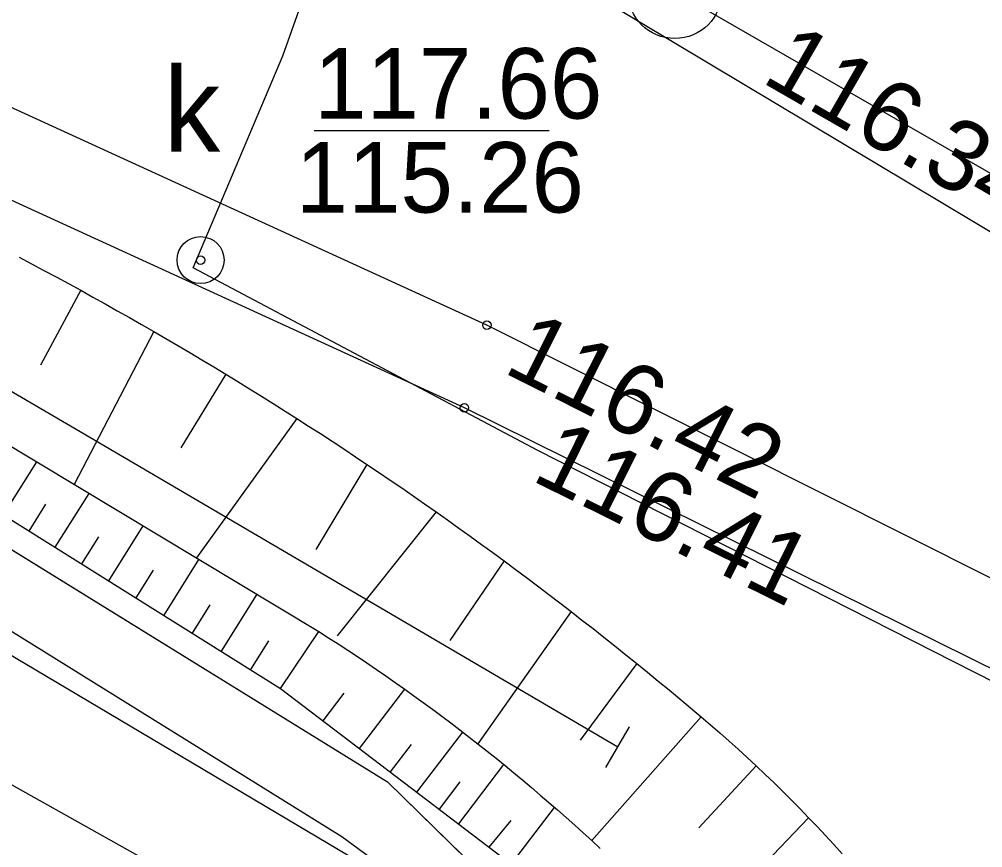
# Model space of a CAD drawing. Extents: x 6434771 to 6436222, y 5663454 to 5664782.
# Drawn here: x 6435388.27 to 6435398.53, y 5663737.12 to 5663745.93 of the extents above; entities that cross this region are included whole.
import ezdxf

# ---------------------------------------------------------------- set-up
doc = ezdxf.new("R2010")
doc.units = 0
for name, color, linetype in [('Warstwa 10', 7, 'Continuous'), ('Warstwa 12', 7, 'Continuous'), ('Warstwa 14', 7, 'Continuous'), ('Warstwa 15', 7, 'Continuous'), ('Warstwa 2', 7, 'Continuous'), ('Warstwa 20', 7, 'Continuous'), ('Warstwa 21', 7, 'Continuous'), ('Warstwa 4', 7, 'Continuous'), ('Warstwa 5', 7, 'Continuous'), ('Warstwa 6', 7, 'Continuous'), ('Warstwa 7', 7, 'Continuous'), ('Warstwa 9', 7, 'Continuous')]:
    doc.layers.add(name, color=color, linetype=linetype)

msp = doc.modelspace()

# ---------------------------------------------------------------- linework, layer by layer
at = {"layer": 'Warstwa 10'}
for p, q in [((6435388.272, 5663743.402), (6435388.403, 5663743.333)), ((6435388.403, 5663743.333), (6435388.535, 5663743.262)), ((6435388.535, 5663743.262), (6435388.665, 5663743.193)), ((6435388.665, 5663743.193), (6435388.796, 5663743.122)), ((6435388.796, 5663743.122), (6435388.927, 5663743.051)), ((6435388.928, 5663743.051), (6435388.498, 5663742.255)), ((6435388.927, 5663743.051), (6435389.057, 5663742.979)), ((6435389.057, 5663742.979), (6435389.187, 5663742.906)), ((6435389.187, 5663742.906), (6435389.317, 5663742.834)), ((6435389.317, 5663742.834), (6435389.446, 5663742.761)), ((6435389.446, 5663742.761), (6435389.575, 5663742.688)), ((6435389.575, 5663742.688), (6435389.704, 5663742.613)), ((6435389.704, 5663742.613), (6435388.859, 5663740.984)), ((6435389.704, 5663742.613), (6435389.832, 5663742.539)), ((6435389.832, 5663742.539), (6435389.962, 5663742.463)), ((6435389.962, 5663742.463), (6435390.089, 5663742.388)), ((6435390.089, 5663742.388), (6435390.217, 5663742.312)), ((6435390.217, 5663742.312), (6435390.344, 5663742.235)), ((6435390.344, 5663742.235), (6435390.472, 5663742.159)), ((6435390.472, 5663742.158), (6435389.992, 5663741.375)), ((6435390.472, 5663742.159), (6435390.598, 5663742.081)), ((6435390.598, 5663742.081), (6435390.725, 5663742.003)), ((6435390.725, 5663742.003), (6435390.851, 5663741.924)), ((6435390.851, 5663741.924), (6435390.977, 5663741.846)), ((6435387.421, 5663741.849), (6435391.462, 5663739.42)), ((6435387.421, 5663741.849), (6435391.462, 5663739.42)), ((6435390.977, 5663741.846), (6435391.103, 5663741.766)), ((6435391.103, 5663741.766), (6435391.228, 5663741.687)), ((6435391.229, 5663741.686), (6435390.158, 5663740.204)), ((6435391.228, 5663741.687), (6435391.353, 5663741.606)), ((6435391.353, 5663741.606), (6435391.478, 5663741.526)), ((6435391.478, 5663741.526), (6435391.602, 5663741.444)), ((6435391.602, 5663741.444), (6435391.727, 5663741.363)), ((6435391.727, 5663741.363), (6435391.85, 5663741.28)), ((6435387.064, 5663741.313), (6435391.054, 5663738.815)), ((6435391.85, 5663741.28), (6435391.974, 5663741.198)), ((6435388.107, 5663740.66), (6435388.46, 5663741.224)), ((6435391.974, 5663741.198), (6435391.431, 5663740.294)), ((6435391.974, 5663741.198), (6435392.097, 5663741.115)), ((6435392.097, 5663741.115), (6435392.22, 5663741.032)), ((6435392.22, 5663741.032), (6435392.343, 5663740.947)), ((6435392.343, 5663740.947), (6435392.465, 5663740.863)), ((6435388.656, 5663740.316), (6435389.016, 5663740.89)), ((6435392.465, 5663740.863), (6435392.587, 5663740.778)), ((6435388.379, 5663740.489), (6435388.558, 5663740.774)), ((6435392.587, 5663740.778), (6435392.709, 5663740.693)), ((6435392.71, 5663740.692), (6435391.658, 5663739.375)), ((6435392.709, 5663740.693), (6435392.83, 5663740.607)), ((6435389.225, 5663739.96), (6435389.591, 5663740.544)), ((6435392.83, 5663740.607), (6435392.952, 5663740.521)), ((6435388.938, 5663740.139), (6435389.12, 5663740.429)), ((6435392.952, 5663740.521), (6435393.072, 5663740.434)), ((6435393.072, 5663740.434), (6435393.193, 5663740.347)), ((6435393.193, 5663740.347), (6435393.313, 5663740.26)), ((6435393.313, 5663740.26), (6435393.433, 5663740.171)), ((6435389.814, 5663739.592), (6435390.186, 5663740.186)), ((6435393.433, 5663740.171), (6435392.856, 5663739.324)), ((6435393.433, 5663740.171), (6435393.552, 5663740.083)), ((6435389.517, 5663739.777), (6435389.702, 5663740.072)), ((6435393.552, 5663740.083), (6435393.671, 5663739.994)), ((6435393.671, 5663739.994), (6435393.79, 5663739.905)), ((6435390.424, 5663739.209), (6435390.804, 5663739.816)), ((6435393.79, 5663739.905), (6435393.909, 5663739.814)), ((6435393.909, 5663739.814), (6435394.027, 5663739.724)), ((6435394.027, 5663739.724), (6435394.145, 5663739.633)), ((6435390.116, 5663739.402), (6435390.304, 5663739.702)), ((6435394.145, 5663739.633), (6435393.154, 5663738.225)), ((6435394.145, 5663739.633), (6435394.262, 5663739.542)), ((6435394.262, 5663739.542), (6435394.38, 5663739.451)), ((6435391.054, 5663738.815), (6435391.462, 5663739.42)), ((6435391.462, 5663739.42), (6435391.565, 5663739.354)), ((6435391.462, 5663739.42), (6435391.565, 5663739.354)), ((6435394.38, 5663739.451), (6435394.495, 5663739.359)), ((6435390.737, 5663739.014), (6435390.929, 5663739.319)), ((6435391.565, 5663739.354), (6435391.667, 5663739.287)), ((6435391.565, 5663739.354), (6435391.667, 5663739.287)), ((6435394.495, 5663739.359), (6435394.612, 5663739.266)), ((6435391.667, 5663739.287), (6435391.769, 5663739.221)), ((6435391.667, 5663739.287), (6435391.769, 5663739.221)), ((6435391.769, 5663739.221), (6435391.872, 5663739.154)), ((6435391.769, 5663739.221), (6435391.872, 5663739.154)), ((6435394.612, 5663739.266), (6435394.728, 5663739.173)), ((6435391.872, 5663739.154), (6435391.973, 5663739.086)), ((6435391.872, 5663739.154), (6435391.973, 5663739.086)), ((6435394.728, 5663739.173), (6435394.844, 5663739.08)), ((6435391.973, 5663739.086), (6435392.074, 5663739.017)), ((6435391.973, 5663739.086), (6435392.074, 5663739.017)), ((6435392.074, 5663739.017), (6435392.174, 5663738.948)), ((6435392.074, 5663739.017), (6435392.174, 5663738.948)), ((6435394.844, 5663739.08), (6435394.241, 5663738.265)), ((6435394.844, 5663739.08), (6435394.959, 5663738.987)), ((6435394.959, 5663738.987), (6435395.074, 5663738.892)), ((6435392.174, 5663738.948), (6435392.274, 5663738.878)), ((6435392.174, 5663738.948), (6435392.274, 5663738.878)), ((6435395.074, 5663738.892), (6435395.189, 5663738.798)), ((6435391.054, 5663738.815), (6435394.047, 5663736.538)), ((6435391.895, 5663738.176), (6435392.376, 5663738.807)), ((6435392.274, 5663738.878), (6435392.375, 5663738.808)), ((6435392.274, 5663738.878), (6435392.375, 5663738.808)), ((6435392.375, 5663738.808), (6435392.474, 5663738.737)), ((6435392.375, 5663738.808), (6435392.474, 5663738.737)), ((6435395.189, 5663738.798), (6435395.304, 5663738.702)), ((6435391.508, 5663738.47), (6435391.731, 5663738.762)), ((6435392.474, 5663738.737), (6435392.573, 5663738.664)), ((6435392.474, 5663738.737), (6435392.573, 5663738.664)), ((6435395.304, 5663738.702), (6435395.417, 5663738.607)), ((6435392.573, 5663738.664), (6435392.671, 5663738.592)), ((6435392.573, 5663738.664), (6435392.671, 5663738.592)), ((6435392.671, 5663738.592), (6435392.769, 5663738.52)), ((6435392.671, 5663738.592), (6435392.769, 5663738.52)), ((6435395.417, 5663738.607), (6435395.531, 5663738.511)), ((6435392.769, 5663738.52), (6435392.866, 5663738.447)), ((6435392.769, 5663738.52), (6435392.866, 5663738.447)), ((6435394.365, 5663737.195), (6435395.531, 5663738.511)), ((6435395.531, 5663738.511), (6435395.631, 5663738.426)), ((6435392.866, 5663738.447), (6435392.963, 5663738.373)), ((6435392.866, 5663738.447), (6435392.963, 5663738.373)), ((6435392.963, 5663738.373), (6435393.06, 5663738.297)), ((6435392.963, 5663738.373), (6435393.06, 5663738.297)), ((6435395.631, 5663738.426), (6435395.729, 5663738.34)), ((6435392.506, 5663737.71), (6435392.993, 5663738.35)), ((6435393.06, 5663738.297), (6435393.157, 5663738.222)), ((6435393.06, 5663738.297), (6435393.157, 5663738.222)), ((6435395.729, 5663738.34), (6435395.827, 5663738.254)), ((6435392.225, 5663737.925), (6435392.447, 5663738.216)), ((6435393.157, 5663738.222), (6435393.253, 5663738.147)), ((6435393.157, 5663738.222), (6435393.253, 5663738.147)), ((6435395.827, 5663738.254), (6435395.924, 5663738.167)), ((6435395.924, 5663738.167), (6435396.021, 5663738.079)), ((6435393.253, 5663738.147), (6435393.348, 5663738.071)), ((6435393.253, 5663738.147), (6435393.348, 5663738.071)), ((6435393.348, 5663738.071), (6435393.443, 5663737.994)), ((6435393.348, 5663738.071), (6435393.443, 5663737.994)), ((6435396.021, 5663738.079), (6435396.117, 5663737.99)), ((6435392.951, 5663737.372), (6435393.431, 5663738.004)), ((6435393.443, 5663737.994), (6435393.537, 5663737.917)), ((6435393.443, 5663737.994), (6435393.537, 5663737.917)), ((6435396.116, 5663737.989), (6435395.504, 5663737.33)), ((6435396.117, 5663737.99), (6435396.212, 5663737.899)), ((6435393.537, 5663737.917), (6435393.631, 5663737.839)), ((6435393.537, 5663737.917), (6435393.631, 5663737.839)), ((6435396.212, 5663737.899), (6435396.306, 5663737.808)), ((6435392.746, 5663737.528), (6435392.967, 5663737.82)), ((6435393.631, 5663737.839), (6435393.724, 5663737.759)), ((6435393.631, 5663737.839), (6435393.724, 5663737.759)), ((6435393.724, 5663737.759), (6435393.817, 5663737.68)), ((6435393.724, 5663737.759), (6435393.817, 5663737.68)), ((6435396.306, 5663737.808), (6435396.399, 5663737.717)), ((6435393.817, 5663737.68), (6435393.91, 5663737.601)), ((6435393.817, 5663737.68), (6435393.91, 5663737.601)), ((6435396.399, 5663737.717), (6435396.492, 5663737.625)), ((6435393.91, 5663737.601), (6435394.002, 5663737.521)), ((6435393.91, 5663737.601), (6435394.002, 5663737.521)), ((6435396.492, 5663737.625), (6435396.584, 5663737.532)), ((6435393.511, 5663736.947), (6435393.971, 5663737.547)), ((6435394.002, 5663737.521), (6435394.093, 5663737.44)), ((6435394.002, 5663737.521), (6435394.093, 5663737.44)), ((6435396.584, 5663737.532), (6435396.674, 5663737.438)), ((6435393.275, 5663737.126), (6435393.51, 5663737.408)), ((6435394.093, 5663737.44), (6435394.184, 5663737.359)), ((6435394.093, 5663737.44), (6435394.184, 5663737.359)), ((6435394.184, 5663737.359), (6435394.275, 5663737.277)), ((6435394.184, 5663737.359), (6435394.275, 5663737.277)), ((6435396.673, 5663737.438), (6435395.429, 5663736.141)), ((6435396.674, 5663737.438), (6435396.764, 5663737.344)), ((6435396.764, 5663737.344), (6435396.853, 5663737.248)), ((6435394.275, 5663737.277), (6435394.365, 5663737.195)), ((6435394.275, 5663737.277), (6435394.365, 5663737.195)), ((6435396.853, 5663737.248), (6435396.942, 5663737.152)), ((6435394.365, 5663737.195), (6435394.454, 5663737.112)), ((6435394.365, 5663737.195), (6435394.454, 5663737.112)), ((6435396.942, 5663737.152), (6435397.03, 5663737.054))]:
    msp.add_line(p, q, dxfattribs=at)
at = {"layer": 'Warstwa 12'}
for points in [[(6435427.17, 5663739.193), (6435426.34, 5663739.17), (6435421.79, 5663741.74), (6435415.76, 5663730.22), (6435403.78, 5663736.47), (6435393.01, 5663741.8), (6435387.55, 5663744.3), (6435376.19, 5663748.47), (6435370.47, 5663750.27), (6435364.67, 5663752.32), (6435359.09, 5663754.45), (6435353.66, 5663756.84), (6435348.17, 5663759.42), (6435342.78, 5663762.07), (6435335.44, 5663765.94), (6435331.63, 5663758.95), (6435324.69, 5663762.75), (6435328.9, 5663769.89), (6435296.25, 5663788.25), (6435294.655, 5663789.682)], [(6435427.17, 5663739.193), (6435426.57, 5663739.84), (6435421.37, 5663742.74), (6435415.39, 5663731.39), (6435403.97, 5663737.3), (6435393.25, 5663742.68), (6435387.83, 5663745.16), (6435382.26, 5663747.43), (6435376.45, 5663749.28), (6435370.72, 5663751.07), (6435365.02, 5663753.03), (6435359.55, 5663755.18), (6435354, 5663757.65), (6435348.62, 5663760.2), (6435343.16, 5663762.85), (6435335.14, 5663767.04), (6435331.28, 5663760.06), (6435325.83, 5663763.09), (6435330, 5663770.22), (6435296.67, 5663789), (6435294.655, 5663789.682)], [(6435394.642, 5663738.189), (6435388.921, 5663741.543), (6435378.273, 5663747.777), (6435377.669, 5663748.122), (6435375.241, 5663749.856), (6435371.41, 5663752.407), (6435369.582, 5663753.549), (6435369.366, 5663753.787), (6435366.482, 5663755.219), (6435364.722, 5663756.073), (6435364.433, 5663756.257), (6435364.238, 5663756.605), (6435364.116, 5663757.059), (6435363.869, 5663757.589), (6435363.925, 5663757.678), (6435365.758, 5663757.838)], [(6435427.118, 5663723.068), (6435426.68, 5663723.244), (6435428.372, 5663725.873), (6435386.59, 5663750.859), (6435384.11, 5663746.789), (6435368.423, 5663752.919), (6435363.517, 5663745.478), (6435363.43, 5663745.55)], [(6435392.864, 5663734.653), (6435390.685, 5663736.389), (6435374.583, 5663745.414), (6435371.965, 5663740.715), (6435370.589, 5663738.522), (6435366.841, 5663731.27)], [(6435426.817, 5663721.789), (6435404.909, 5663733.297), (6435400.235, 5663732.133), (6435395.556, 5663734.79), (6435378.025, 5663745.196)]]:
    msp.add_lwpolyline(points, dxfattribs=at)
at = {"layer": 'Warstwa 14'}
msp.add_line((6435391.412, 5663744.753), (6435393.914, 5663744.753), dxfattribs=at)
for centre in [(6435390.203, 5663743.372), (6435393.25, 5663742.68), (6435393.01, 5663741.8)]:
    msp.add_circle(centre, 0.045, dxfattribs=at)
at = {"layer": 'Warstwa 15'}
msp.add_circle((6435395.25, 5663746.23), 0.5, dxfattribs=at)
at = {"layer": 'Warstwa 2'}
msp.add_lwpolyline([(6435415.067, 5663755.82), (6435402.373, 5663762.888), (6435392.31, 5663768.43), (6435390.96, 5663766.67), (6435390.77, 5663764.67), (6435389.1, 5663763.18), (6435388.86, 5663761.08), (6435387.2, 5663759.63), (6435387, 5663757.52), (6435385.23, 5663755.92), (6435385.11, 5663753.93), (6435383.95, 5663752.39), (6435381.876, 5663748.896), (6435381.305, 5663747.173), (6435381.447, 5663744.871), (6435382.861, 5663743.584), (6435392.193, 5663737.821), (6435395.771, 5663734.317), (6435398.208, 5663729.938), (6435400.477, 5663725.74), (6435404.309, 5663722.554)], dxfattribs=at)
at = {"layer": 'Warstwa 20'}
for p, q in [((6435388.272, 5663743.402), (6435388.403, 5663743.333)), ((6435388.403, 5663743.333), (6435388.535, 5663743.262)), ((6435388.535, 5663743.262), (6435388.665, 5663743.193)), ((6435388.665, 5663743.193), (6435388.796, 5663743.122)), ((6435388.796, 5663743.122), (6435388.927, 5663743.051)), ((6435388.927, 5663743.051), (6435389.057, 5663742.979)), ((6435389.057, 5663742.979), (6435389.187, 5663742.906)), ((6435389.187, 5663742.906), (6435389.317, 5663742.834)), ((6435389.317, 5663742.834), (6435389.446, 5663742.761)), ((6435389.446, 5663742.761), (6435389.575, 5663742.688)), ((6435389.575, 5663742.688), (6435389.704, 5663742.613)), ((6435389.704, 5663742.613), (6435389.832, 5663742.539)), ((6435389.832, 5663742.539), (6435389.962, 5663742.463)), ((6435389.962, 5663742.463), (6435390.089, 5663742.388)), ((6435390.089, 5663742.388), (6435390.217, 5663742.312)), ((6435390.217, 5663742.312), (6435390.344, 5663742.235)), ((6435390.344, 5663742.235), (6435390.472, 5663742.159)), ((6435390.472, 5663742.159), (6435390.598, 5663742.081)), ((6435390.598, 5663742.081), (6435390.725, 5663742.003)), ((6435390.725, 5663742.003), (6435390.851, 5663741.924)), ((6435390.851, 5663741.924), (6435390.977, 5663741.846)), ((6435390.977, 5663741.846), (6435391.103, 5663741.766)), ((6435391.103, 5663741.766), (6435391.228, 5663741.687)), ((6435391.228, 5663741.687), (6435391.353, 5663741.606)), ((6435391.353, 5663741.606), (6435391.478, 5663741.526)), ((6435391.478, 5663741.526), (6435391.602, 5663741.444)), ((6435391.602, 5663741.444), (6435391.727, 5663741.363)), ((6435391.727, 5663741.363), (6435391.85, 5663741.28)), ((6435387.064, 5663741.313), (6435391.054, 5663738.815)), ((6435391.85, 5663741.28), (6435391.974, 5663741.198)), ((6435391.974, 5663741.198), (6435392.097, 5663741.115)), ((6435392.097, 5663741.115), (6435392.22, 5663741.032)), ((6435392.22, 5663741.032), (6435392.343, 5663740.947)), ((6435392.343, 5663740.947), (6435392.465, 5663740.863)), ((6435392.465, 5663740.863), (6435392.587, 5663740.778)), ((6435392.587, 5663740.778), (6435392.709, 5663740.693)), ((6435392.709, 5663740.693), (6435392.83, 5663740.607)), ((6435392.83, 5663740.607), (6435392.952, 5663740.521)), ((6435392.952, 5663740.521), (6435393.072, 5663740.434)), ((6435393.072, 5663740.434), (6435393.193, 5663740.347)), ((6435393.193, 5663740.347), (6435393.313, 5663740.26)), ((6435393.313, 5663740.26), (6435393.433, 5663740.171)), ((6435393.433, 5663740.171), (6435393.552, 5663740.083)), ((6435393.552, 5663740.083), (6435393.671, 5663739.994)), ((6435393.671, 5663739.994), (6435393.79, 5663739.905)), ((6435393.79, 5663739.905), (6435393.909, 5663739.814)), ((6435393.909, 5663739.814), (6435394.027, 5663739.724)), ((6435394.027, 5663739.724), (6435394.145, 5663739.633)), ((6435394.145, 5663739.633), (6435394.262, 5663739.542)), ((6435394.262, 5663739.542), (6435394.38, 5663739.451)), ((6435394.38, 5663739.451), (6435394.495, 5663739.359)), ((6435394.495, 5663739.359), (6435394.612, 5663739.266)), ((6435394.612, 5663739.266), (6435394.728, 5663739.173)), ((6435394.728, 5663739.173), (6435394.844, 5663739.08)), ((6435394.844, 5663739.08), (6435394.959, 5663738.987)), ((6435394.959, 5663738.987), (6435395.074, 5663738.892)), ((6435395.074, 5663738.892), (6435395.189, 5663738.798)), ((6435391.054, 5663738.815), (6435394.047, 5663736.538)), ((6435395.189, 5663738.798), (6435395.304, 5663738.702)), ((6435395.304, 5663738.702), (6435395.417, 5663738.607)), ((6435395.417, 5663738.607), (6435395.531, 5663738.511)), ((6435395.531, 5663738.511), (6435395.631, 5663738.426)), ((6435394.516, 5663737.973), (6435394.768, 5663738.405)), ((6435395.631, 5663738.426), (6435395.729, 5663738.34)), ((6435395.729, 5663738.34), (6435395.827, 5663738.254)), ((6435395.827, 5663738.254), (6435395.924, 5663738.167)), ((6435395.924, 5663738.167), (6435396.021, 5663738.079)), ((6435396.021, 5663738.079), (6435396.117, 5663737.99)), ((6435396.117, 5663737.99), (6435396.212, 5663737.899)), ((6435396.212, 5663737.899), (6435396.306, 5663737.808)), ((6435396.306, 5663737.808), (6435396.399, 5663737.717)), ((6435396.399, 5663737.717), (6435396.492, 5663737.625)), ((6435396.492, 5663737.625), (6435396.584, 5663737.532)), ((6435396.584, 5663737.532), (6435396.674, 5663737.438)), ((6435396.674, 5663737.438), (6435396.764, 5663737.344)), ((6435396.764, 5663737.344), (6435396.853, 5663737.248)), ((6435396.853, 5663737.248), (6435396.942, 5663737.152)), ((6435396.942, 5663737.152), (6435397.03, 5663737.054))]:
    msp.add_line(p, q, dxfattribs=at)
at = {"layer": 'Warstwa 21'}
for p, q in [((6435387.421, 5663741.849), (6435391.462, 5663739.42)), ((6435387.421, 5663741.849), (6435391.462, 5663739.42)), ((6435391.462, 5663739.42), (6435391.565, 5663739.354)), ((6435391.462, 5663739.42), (6435391.565, 5663739.354)), ((6435391.565, 5663739.354), (6435391.667, 5663739.287)), ((6435391.565, 5663739.354), (6435391.667, 5663739.287)), ((6435391.667, 5663739.287), (6435391.769, 5663739.221)), ((6435391.667, 5663739.287), (6435391.769, 5663739.221)), ((6435391.769, 5663739.221), (6435391.872, 5663739.154)), ((6435391.769, 5663739.221), (6435391.872, 5663739.154)), ((6435391.872, 5663739.154), (6435391.973, 5663739.086)), ((6435391.872, 5663739.154), (6435391.973, 5663739.086)), ((6435391.973, 5663739.086), (6435392.074, 5663739.017)), ((6435391.973, 5663739.086), (6435392.074, 5663739.017)), ((6435392.074, 5663739.017), (6435392.174, 5663738.948)), ((6435392.074, 5663739.017), (6435392.174, 5663738.948)), ((6435392.174, 5663738.948), (6435392.274, 5663738.878)), ((6435392.174, 5663738.948), (6435392.274, 5663738.878)), ((6435392.274, 5663738.878), (6435392.375, 5663738.808)), ((6435392.274, 5663738.878), (6435392.375, 5663738.808)), ((6435392.375, 5663738.808), (6435392.474, 5663738.737)), ((6435392.375, 5663738.808), (6435392.474, 5663738.737)), ((6435392.474, 5663738.737), (6435392.573, 5663738.664)), ((6435392.474, 5663738.737), (6435392.573, 5663738.664)), ((6435392.573, 5663738.664), (6435392.671, 5663738.592)), ((6435392.573, 5663738.664), (6435392.671, 5663738.592)), ((6435392.671, 5663738.592), (6435392.769, 5663738.52)), ((6435392.671, 5663738.592), (6435392.769, 5663738.52)), ((6435392.769, 5663738.52), (6435392.866, 5663738.447)), ((6435392.769, 5663738.52), (6435392.866, 5663738.447)), ((6435392.866, 5663738.447), (6435392.963, 5663738.373)), ((6435392.866, 5663738.447), (6435392.963, 5663738.373)), ((6435392.963, 5663738.373), (6435393.06, 5663738.297)), ((6435392.963, 5663738.373), (6435393.06, 5663738.297)), ((6435393.06, 5663738.297), (6435393.157, 5663738.222)), ((6435393.06, 5663738.297), (6435393.157, 5663738.222)), ((6435393.157, 5663738.222), (6435393.253, 5663738.147)), ((6435393.157, 5663738.222), (6435393.253, 5663738.147)), ((6435393.253, 5663738.147), (6435393.348, 5663738.071)), ((6435393.253, 5663738.147), (6435393.348, 5663738.071)), ((6435393.348, 5663738.071), (6435393.443, 5663737.994)), ((6435393.348, 5663738.071), (6435393.443, 5663737.994)), ((6435393.443, 5663737.994), (6435393.537, 5663737.917)), ((6435393.443, 5663737.994), (6435393.537, 5663737.917)), ((6435393.537, 5663737.917), (6435393.631, 5663737.839)), ((6435393.537, 5663737.917), (6435393.631, 5663737.839)), ((6435393.631, 5663737.839), (6435393.724, 5663737.759)), ((6435393.631, 5663737.839), (6435393.724, 5663737.759)), ((6435393.724, 5663737.759), (6435393.817, 5663737.68)), ((6435393.724, 5663737.759), (6435393.817, 5663737.68)), ((6435393.817, 5663737.68), (6435393.91, 5663737.601)), ((6435393.817, 5663737.68), (6435393.91, 5663737.601)), ((6435393.91, 5663737.601), (6435394.002, 5663737.521)), ((6435393.91, 5663737.601), (6435394.002, 5663737.521)), ((6435394.002, 5663737.521), (6435394.093, 5663737.44)), ((6435394.002, 5663737.521), (6435394.093, 5663737.44)), ((6435394.093, 5663737.44), (6435394.184, 5663737.359)), ((6435394.093, 5663737.44), (6435394.184, 5663737.359)), ((6435394.184, 5663737.359), (6435394.275, 5663737.277)), ((6435394.184, 5663737.359), (6435394.275, 5663737.277)), ((6435394.275, 5663737.277), (6435394.365, 5663737.195)), ((6435394.275, 5663737.277), (6435394.365, 5663737.195)), ((6435394.365, 5663737.195), (6435394.454, 5663737.112)), ((6435394.365, 5663737.195), (6435394.454, 5663737.112))]:
    msp.add_line(p, q, dxfattribs=at)
at = {"layer": 'Warstwa 4'}
msp.add_circle((6435390.203, 5663743.372), 0.25, dxfattribs=at)
at = {"layer": 'Warstwa 5'}
for p, q in [((6435376.121, 5663746.925), (6435391.705, 5663737.237)), ((6435382.861, 5663743.584), (6435392.193, 5663737.821)), ((6435392.193, 5663737.821), (6435395.771, 5663734.317)), ((6435391.705, 5663737.237), (6435392.245, 5663736.846))]:
    msp.add_line(p, q, dxfattribs=at)
at = {"layer": 'Warstwa 6'}
msp.add_circle((6435390.203, 5663743.372), 0.045, dxfattribs=at)
at = {"layer": 'Warstwa 7'}
for points in [[(6435446.608, 5663727.092), (6435435.669, 5663732.84), (6435427.996, 5663737.007), (6435423.858, 5663739.204), (6435414.565, 5663744.159), (6435409.401, 5663746.809), (6435406.948, 5663742.261), (6435403.848, 5663736.111), (6435403.219, 5663736.445), (6435399.552, 5663738.418), (6435393.792, 5663741.346), (6435390.125, 5663743.291), (6435391.08, 5663745.546), (6435392.052, 5663748.284)], [(6435419.418, 5663717.351), (6435420.754, 5663720.325), (6435425.477, 5663728.829), (6435425.72, 5663728.89), (6435425.6, 5663729.29), (6435419.2, 5663732.48), (6435414.45, 5663735.18), (6435395.25, 5663746.23)]]:
    msp.add_lwpolyline(points, dxfattribs=at)
at = {"layer": 'Warstwa 9'}
for p, q in [((6435376.121, 5663746.925), (6435391.705, 5663737.237)), ((6435391.705, 5663737.237), (6435392.245, 5663736.846))]:
    msp.add_line(p, q, dxfattribs=at)

# ---------------------------------------------------------------- texts
at = {"layer": 'Warstwa 14'}
for s, rotation, p in [('116.34', 330.081, (6435396.156, 5663745.275)), ('116.42', 333.3468, (6435393.408, 5663742.185)), ('116.41', 333.6677, (6435393.707, 5663741.036))]:
    msp.add_text(s, height=0.75, rotation=rotation, dxfattribs=at).set_placement(p)
msp.add_text('115.26', height=0.75, dxfattribs=at).set_placement((6435391.215, 5663743.878))
at = {"layer": 'Warstwa 5'}
msp.add_text('k', height=0.9, dxfattribs=at).set_placement((6435389.81, 5663744.526))
at = {"layer": 'Warstwa 6'}
msp.add_text('117.66', height=0.75, dxfattribs=at).set_placement((6435391.411, 5663744.878))

doc.saveas('drawing.dxf')
